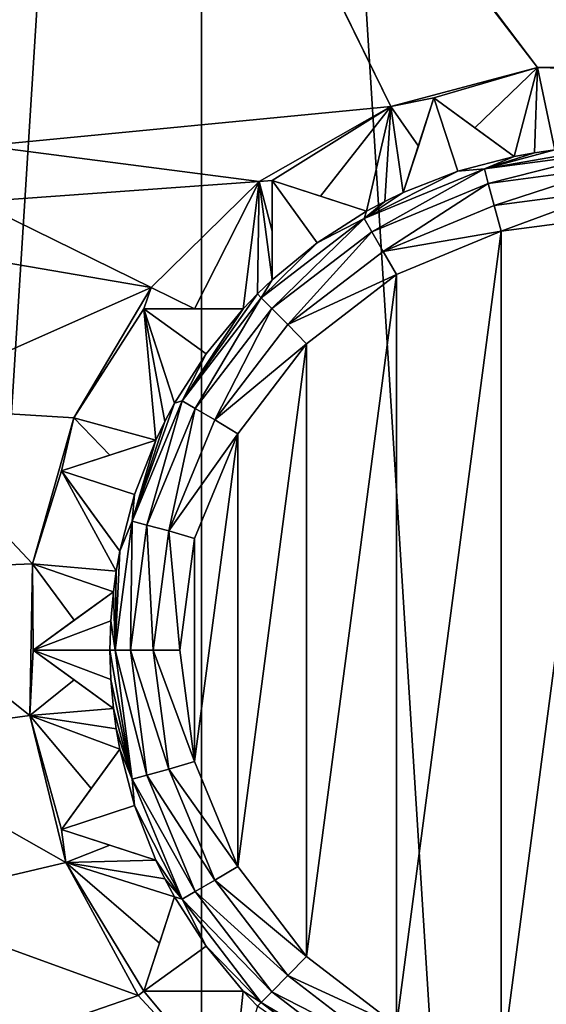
# Model space of a CAD drawing. Header units: millimetres. Extents: x -147 to 148, y -145 to 204.
# Tile 392 of 571: x 85.75 to 89.52, y -2.53 to 4.51. Entities that reach past the tile are written whole.
import ezdxf

# ---------------------------------------------------------------- set-up
doc = ezdxf.new("R2010")
doc.units = ezdxf.units.MM
doc.header["$LTSCALE"] = 26.699852
for name, color, linetype in [('1262', 7, 'CONTINUOUS'), ('1268', 7, 'CONTINUOUS'), ('1269', 7, 'CONTINUOUS'), ('1270', 7, 'CONTINUOUS'), ('1271', 7, 'CONTINUOUS'), ('1272', 7, 'CONTINUOUS'), ('1273', 7, 'CONTINUOUS'), ('1274', 7, 'CONTINUOUS'), ('1275', 7, 'CONTINUOUS'), ('1276', 7, 'CONTINUOUS'), ('1277', 7, 'CONTINUOUS'), ('1278', 7, 'CONTINUOUS'), ('1279', 7, 'CONTINUOUS'), ('1280', 7, 'CONTINUOUS'), ('1281', 7, 'CONTINUOUS'), ('1489', 7, 'CONTINUOUS'), ('1490', 7, 'CONTINUOUS'), ('1491', 7, 'CONTINUOUS'), ('1896', 7, 'CONTINUOUS'), ('743', 7, 'CONTINUOUS'), ('744', 7, 'CONTINUOUS'), ('745', 7, 'CONTINUOUS'), ('747', 7, 'CONTINUOUS'), ('748', 7, 'CONTINUOUS'), ('749', 7, 'CONTINUOUS'), ('903', 7, 'CONTINUOUS'), ('904', 7, 'CONTINUOUS')]:
    doc.layers.add(name, color=color, linetype=linetype)

msp = doc.modelspace()

# ---------------------------------------------------------------- linework, layer by layer
at = {"layer": '1262', "color": 7, "linetype": 'CONTINUOUS', "true_color": 0xd8d8d8}
for points in [[(88.8883, 3.4241, 90.9), (88.4982, 3.2718, 90.9), (88.7176, 3.9469, 90.9), (88.8883, 3.4241, 90.9)], [(89.2918, 3.5297, 90.9), (88.8883, 3.4241, 90.9), (88.7176, 3.9469, 90.9), (89.2918, 3.5297, 90.9)], [(87.883, 2.9117, 90.9), (87.5607, 2.6476, 90.9), (87.5607, 3.3574, 90.9), (87.883, 2.9117, 90.9)], [(88.2358, 3.1381, 90.9), (87.883, 2.9117, 90.9), (87.5607, 3.3574, 90.9), (88.2358, 3.1381, 90.9)], [(87.0883, 2.117, 90.9), (86.8619, 1.7642, 90.9), (86.6426, 2.4393, 90.9), (87.0883, 2.117, 90.9)], [(87.3524, 2.4393, 90.9), (87.0883, 2.117, 90.9), (86.6426, 2.4393, 90.9), (87.3524, 2.4393, 90.9)], [(86.7282, 1.5018, 90.9), (86.5759, 1.1116, 90.9), (86.0531, 1.2824, 90.9), (86.7282, 1.5018, 90.9)], [(86.5759, 1.1116, 90.9), (86.4703, 0.7082, 90.9), (86.0531, 1.2824, 90.9), (86.5759, 1.1116, 90.9)], [(86.4243, 0.4172, 90.9), (86.4061, 0.2099, 90.9), (85.85, 0, 90.9), (86.4243, 0.4172, 90.9)], [(86.4061, 0.2099, 90.9), (86.4, 0, 90.9), (85.85, 0, 90.9), (86.4061, 0.2099, 90.9)], [(86.4, 0, 90.9), (86.4061, -0.2099, 90.9), (85.85, 0, 90.9), (86.4, 0, 90.9)], [(86.4061, -0.2099, 90.9), (86.4243, -0.4172, 90.9), (85.85, 0, 90.9), (86.4061, -0.2099, 90.9)], [(86.4703, -0.7082, 90.9), (86.5759, -1.1116, 90.9), (86.0531, -1.2824, 90.9), (86.4703, -0.7082, 90.9)], [(86.5759, -1.1116, 90.9), (86.7282, -1.5018, 90.9), (86.0531, -1.2824, 90.9), (86.5759, -1.1116, 90.9)], [(86.8619, -1.7642, 90.9), (87.0883, -2.117, 90.9), (86.6426, -2.4393, 90.9), (86.8619, -1.7642, 90.9)], [(87.0883, -2.117, 90.9), (87.3524, -2.4393, 90.9), (86.6426, -2.4393, 90.9), (87.0883, -2.117, 90.9)]]:
    msp.add_3dface(points, dxfattribs=at)
at = {"layer": '1268', "color": 7, "linetype": 'CONTINUOUS', "true_color": 0xd8d8d8}
for points in [[(86.6426, -2.4393, 90.9), (87.3524, -2.4393, 90.9), (87.3524, -2.4393, 87.25), (86.6426, -2.4393, 90.9)], [(86.6426, -2.4393, 90.9), (87.3524, -2.4393, 87.25), (86.6426, -2.4393, 87.25), (86.6426, -2.4393, 90.9)]]:
    msp.add_3dface(points, dxfattribs=at)
at = {"layer": '1269', "color": 7, "linetype": 'CONTINUOUS', "true_color": 0xd8d8d8}
for points in [[(86.7545, -2.0947, 79.2372), (86.8619, -1.7642, 79.5), (86.6426, -2.4393, 87.25), (86.7545, -2.0947, 79.2372)], [(86.8619, -1.7642, 79.5), (86.8619, -1.7642, 90.9), (86.6426, -2.4393, 87.25), (86.8619, -1.7642, 79.5)], [(86.8619, -1.7642, 90.9), (86.6426, -2.4393, 90.9), (86.6426, -2.4393, 87.25), (86.8619, -1.7642, 90.9)], [(86.6426, -2.4393, 78.95), (86.7545, -2.0947, 79.2372), (86.6426, -2.4393, 87.25), (86.6426, -2.4393, 78.95)]]:
    msp.add_3dface(points, dxfattribs=at)
at = {"layer": '1270', "color": 7, "linetype": 'CONTINUOUS', "true_color": 0xd8d8d8}
for points in [[(86.7282, -1.5018, 79.5), (86.3979, -1.3944, 79.2374), (86.0531, -1.2824, 90.9), (86.7282, -1.5018, 79.5)], [(86.7282, -1.5018, 90.9), (86.7282, -1.5018, 79.5), (86.0531, -1.2824, 90.9), (86.7282, -1.5018, 90.9)], [(86.3979, -1.3944, 79.2374), (86.0531, -1.2824, 78.95), (86.0531, -1.2824, 90.9), (86.3979, -1.3944, 79.2374)]]:
    msp.add_3dface(points, dxfattribs=at)
at = {"layer": '1271', "color": 7, "linetype": 'CONTINUOUS', "true_color": 0xd8d8d8}
for points in [[(86.0531, -1.2824, 78.95), (86.2661, -0.9893, 79.2372), (86.4703, -0.7082, 90.9), (86.0531, -1.2824, 78.95)], [(86.0531, -1.2824, 78.95), (86.4703, -0.7082, 90.9), (86.0531, -1.2824, 90.9), (86.0531, -1.2824, 78.95)], [(86.2661, -0.9893, 79.2372), (86.4703, -0.7082, 79.5), (86.4703, -0.7082, 90.9), (86.2661, -0.9893, 79.2372)]]:
    msp.add_3dface(points, dxfattribs=at)
at = {"layer": '1272', "color": 7, "linetype": 'CONTINUOUS', "true_color": 0xd8d8d8}
for points in [[(86.4243, -0.4172, 79.5), (86.1433, -0.2131, 79.2374), (85.85, 0, 90.9), (86.4243, -0.4172, 79.5)], [(86.4243, -0.4172, 90.9), (86.4243, -0.4172, 79.5), (85.85, 0, 90.9), (86.4243, -0.4172, 90.9)], [(86.1433, -0.2131, 79.2374), (85.85, 0, 78.95), (85.85, 0, 90.9), (86.1433, -0.2131, 79.2374)]]:
    msp.add_3dface(points, dxfattribs=at)
at = {"layer": '1273', "color": 7, "linetype": 'CONTINUOUS', "true_color": 0xd8d8d8}
for points in [[(86.4243, 0.4172, 90.9), (85.85, 0, 78.95), (86.1431, 0.213, 79.2372), (86.4243, 0.4172, 90.9)], [(85.85, 0, 78.95), (86.4243, 0.4172, 90.9), (85.85, 0, 90.9), (85.85, 0, 78.95)], [(86.4243, 0.4172, 79.5), (86.4243, 0.4172, 90.9), (86.1431, 0.213, 79.2372), (86.4243, 0.4172, 79.5)]]:
    msp.add_3dface(points, dxfattribs=at)
at = {"layer": '1274', "color": 7, "linetype": 'CONTINUOUS', "true_color": 0xd8d8d8}
for points in [[(86.4703, 0.7082, 90.9), (86.4703, 0.7082, 79.5), (86.0531, 1.2824, 90.9), (86.4703, 0.7082, 90.9)], [(86.4703, 0.7082, 79.5), (86.2662, 0.9891, 79.2374), (86.0531, 1.2824, 90.9), (86.4703, 0.7082, 79.5)], [(86.2662, 0.9891, 79.2374), (86.0531, 1.2824, 78.95), (86.0531, 1.2824, 90.9), (86.2662, 0.9891, 79.2374)]]:
    msp.add_3dface(points, dxfattribs=at)
at = {"layer": '1275', "color": 7, "linetype": 'CONTINUOUS', "true_color": 0xd8d8d8}
for points in [[(86.7282, 1.5018, 90.9), (86.0531, 1.2824, 78.95), (86.3977, 1.3944, 79.2372), (86.7282, 1.5018, 90.9)], [(86.0531, 1.2824, 78.95), (86.7282, 1.5018, 90.9), (86.0531, 1.2824, 90.9), (86.0531, 1.2824, 78.95)], [(86.7282, 1.5018, 79.5), (86.7282, 1.5018, 90.9), (86.3977, 1.3944, 79.2372), (86.7282, 1.5018, 79.5)]]:
    msp.add_3dface(points, dxfattribs=at)
at = {"layer": '1276', "color": 7, "linetype": 'CONTINUOUS', "true_color": 0xd8d8d8}
for points in [[(86.8619, 1.7642, 90.9), (86.8619, 1.7642, 79.5), (86.6426, 2.4393, 90.9), (86.8619, 1.7642, 90.9)], [(86.8619, 1.7642, 79.5), (86.7546, 2.0945, 79.2374), (86.6426, 2.4393, 90.9), (86.8619, 1.7642, 79.5)], [(86.7546, 2.0945, 79.2374), (86.6426, 2.4393, 78.95), (86.6426, 2.4393, 90.9), (86.7546, 2.0945, 79.2374)]]:
    msp.add_3dface(points, dxfattribs=at)
at = {"layer": '1277', "color": 7, "linetype": 'CONTINUOUS', "true_color": 0xd8d8d8}
for points in [[(87.3524, 2.4393, 90.9), (86.6426, 2.4393, 78.95), (87.0049, 2.4393, 79.2372), (87.3524, 2.4393, 90.9)], [(86.6426, 2.4393, 78.95), (87.3524, 2.4393, 90.9), (86.6426, 2.4393, 90.9), (86.6426, 2.4393, 78.95)], [(87.3524, 2.4393, 79.5), (87.3524, 2.4393, 90.9), (87.0049, 2.4393, 79.2372), (87.3524, 2.4393, 79.5)]]:
    msp.add_3dface(points, dxfattribs=at)
at = {"layer": '1278', "color": 7, "linetype": 'CONTINUOUS', "true_color": 0xd8d8d8}
for points in [[(87.5607, 2.6476, 90.9), (87.5607, 2.6476, 79.5), (87.5607, 3.3574, 90.9), (87.5607, 2.6476, 90.9)], [(87.5607, 2.6476, 79.5), (87.5607, 2.9949, 79.2374), (87.5607, 3.3574, 90.9), (87.5607, 2.6476, 79.5)], [(87.5607, 2.9949, 79.2374), (87.5607, 3.3574, 78.95), (87.5607, 3.3574, 90.9), (87.5607, 2.9949, 79.2374)]]:
    msp.add_3dface(points, dxfattribs=at)
at = {"layer": '1279', "color": 7, "linetype": 'CONTINUOUS', "true_color": 0xd8d8d8}
for points in [[(88.2358, 3.1381, 90.9), (87.5607, 3.3574, 78.95), (87.9053, 3.2455, 79.2372), (88.2358, 3.1381, 90.9)], [(87.5607, 3.3574, 78.95), (88.2358, 3.1381, 90.9), (87.5607, 3.3574, 90.9), (87.5607, 3.3574, 78.95)], [(88.2358, 3.1381, 79.5), (88.2358, 3.1381, 90.9), (87.9053, 3.2455, 79.2372), (88.2358, 3.1381, 79.5)]]:
    msp.add_3dface(points, dxfattribs=at)
at = {"layer": '1280', "color": 7, "linetype": 'CONTINUOUS', "true_color": 0xd8d8d8}
for points in [[(88.4982, 3.2718, 90.9), (88.4982, 3.2718, 79.5), (88.7176, 3.9469, 90.9), (88.4982, 3.2718, 90.9)], [(88.4982, 3.2718, 79.5), (88.6056, 3.6021, 79.2374), (88.7176, 3.9469, 90.9), (88.4982, 3.2718, 79.5)], [(88.6056, 3.6021, 79.2374), (88.7176, 3.9469, 78.95), (88.7176, 3.9469, 90.9), (88.6056, 3.6021, 79.2374)]]:
    msp.add_3dface(points, dxfattribs=at)
at = {"layer": '1281', "color": 7, "linetype": 'CONTINUOUS', "true_color": 0xd8d8d8}
for points in [[(89.2918, 3.5297, 90.9), (88.7176, 3.9469, 78.95), (89.0107, 3.7339, 79.2372), (89.2918, 3.5297, 90.9)], [(88.7176, 3.9469, 78.95), (89.2918, 3.5297, 90.9), (88.7176, 3.9469, 90.9), (88.7176, 3.9469, 78.95)], [(89.2918, 3.5297, 79.5), (89.2918, 3.5297, 90.9), (89.0107, 3.7339, 79.2372), (89.2918, 3.5297, 79.5)]]:
    msp.add_3dface(points, dxfattribs=at)
at = {"layer": '1489', "color": 7, "linetype": 'CONTINUOUS', "true_color": 0xd8d8d8}
for points in [[(86.6021, -2.4687, 87.25), (86.6426, -2.4393, 87.25), (87.2723, -3.1937, 87.25), (86.6021, -2.4687, 87.25)], [(86.6426, -2.4393, 87.25), (87.3524, -2.4393, 87.25), (87.2723, -3.1937, 87.25), (86.6426, -2.4393, 87.25)], [(87.3524, -2.4393, 87.25), (87.4545, -2.5456, 87.25), (87.2723, -3.1937, 87.25), (87.3524, -2.4393, 87.25)]]:
    msp.add_3dface(points, dxfattribs=at)
at = {"layer": '1490', "color": 7, "linetype": 'CONTINUOUS', "true_color": 0xd8d8d8}
for points in [[(87.2719, -3.1933, 78.9), (86.6021, -2.4687, 78.9), (87.2723, -3.1937, 87.25), (87.2719, -3.1933, 78.9)], [(86.6021, -2.4687, 78.9), (86.6021, -2.4687, 87.25), (87.2723, -3.1937, 87.25), (86.6021, -2.4687, 78.9)]]:
    msp.add_3dface(points, dxfattribs=at)
at = {"layer": '1491', "color": 7, "linetype": 'CONTINUOUS', "true_color": 0xd8d8d8}
for points in [[(86.6021, -2.4687, 78.9), (86.6426, -2.4393, 78.95), (86.6426, -2.4393, 87.25), (86.6021, -2.4687, 78.9)], [(86.6021, -2.4687, 78.9), (86.6426, -2.4393, 87.25), (86.6021, -2.4687, 87.25), (86.6021, -2.4687, 78.9)]]:
    msp.add_3dface(points, dxfattribs=at)
at = {"layer": '1896', "color": 7, "linetype": 'CONTINUOUS', "true_color": 0xd8d8d8}
for points in [[(20.7086, -1.3008, 26.9), (20.5856, -2.6023, 26.9), (145.5, -45.5, 26.9), (20.7086, -1.3008, 26.9)], [(81.4515, -22.5327, 26.9), (20.7086, -1.3008, 26.9), (145.5, -45.5, 26.9), (81.4515, -22.5327, 26.9)]]:
    msp.add_3dface(points, dxfattribs=at)
at = {"layer": '743', "color": 7, "linetype": 'CONTINUOUS', "true_color": 0xd8d8d8}
for points in [[(90, -23.5, 93.4), (90, 23.5, 93.4), (87.0535, 23.3145, 93.4), (90, -23.5, 93.4)], [(84.1548, 22.7613, 93.4), (84.1549, -22.7613, 93.4), (87.0535, 23.3145, 93.4), (84.1548, 22.7613, 93.4)], [(84.1549, -22.7613, 93.4), (87.0536, -23.3145, 93.4), (87.0535, 23.3145, 93.4), (84.1549, -22.7613, 93.4)], [(87.0536, -23.3145, 93.4), (90, -23.5, 93.4), (87.0535, 23.3145, 93.4), (87.0536, -23.3145, 93.4)]]:
    msp.add_3dface(points, dxfattribs=at)
at = {"layer": '744', "color": 7, "linetype": 'CONTINUOUS', "true_color": 0xd8d8d8}
for points in [[(90, -3.1, 91.4), (89.1973, -2.9942, 91.4), (90, 3.1, 91.4), (90, -3.1, 91.4)], [(90, 3.1, 91.4), (89.1973, -2.9942, 91.4), (89.1973, 2.9942, 91.4), (90, 3.1, 91.4)], [(89.1973, -2.9942, 91.4), (88.4489, -2.6839, 91.4), (89.1973, 2.9942, 91.4), (89.1973, -2.9942, 91.4)], [(89.1973, 2.9942, 91.4), (88.4489, -2.6839, 91.4), (88.4489, 2.6839, 91.4), (89.1973, 2.9942, 91.4)], [(88.4489, -2.6839, 91.4), (87.8062, -2.1899, 91.4), (88.4489, 2.6839, 91.4), (88.4489, -2.6839, 91.4)], [(88.4489, 2.6839, 91.4), (87.8062, -2.1899, 91.4), (87.8062, 2.1899, 91.4), (88.4489, 2.6839, 91.4)], [(87.8062, -2.1899, 91.4), (87.3135, -1.5466, 91.4), (87.8062, 2.1899, 91.4), (87.8062, -2.1899, 91.4)], [(87.8062, 2.1899, 91.4), (87.3135, -1.5466, 91.4), (87.3135, 1.5466, 91.4), (87.8062, 2.1899, 91.4)], [(87.3135, -1.5466, 91.4), (87.0043, -0.7969, 91.4), (87.3135, 1.5466, 91.4), (87.3135, -1.5466, 91.4)], [(87.3135, 1.5466, 91.4), (87.0043, -0.7969, 91.4), (87.0044, 0.797, 91.4), (87.3135, 1.5466, 91.4)], [(87.0043, -0.7969, 91.4), (86.9, 0, 91.4), (87.0044, 0.797, 91.4), (87.0043, -0.7969, 91.4)]]:
    msp.add_3dface(points, dxfattribs=at)
at = {"layer": '745', "color": 7, "linetype": 'CONTINUOUS', "true_color": 0xd8d8d8}
for points in [[(85.5, 21.0238, 78.9), (86, 9, 78.9), (85.5, 3.6056, 78.9), (85.5, 21.0238, 78.9)], [(86, 9, 78.9), (86.0483, 8.6931, 78.9), (85.5, 3.6056, 78.9), (86, 9, 78.9)], [(86.0483, 8.6931, 78.9), (88.4088, 3.8868, 78.9), (85.5, 3.6056, 78.9), (86.0483, 8.6931, 78.9)], [(86.1907, 8.4126, 78.9), (88.4088, 3.8868, 78.9), (86.0483, 8.6931, 78.9), (86.1907, 8.4126, 78.9)], [(89.4568, 4.1645, 78.9), (88.4088, 3.8868, 78.9), (86.1907, 8.4126, 78.9), (89.4568, 4.1645, 78.9)], [(86.4126, 8.1907, 78.9), (89.4568, 4.1645, 78.9), (86.1907, 8.4126, 78.9), (86.4126, 8.1907, 78.9)], [(90.5411, 4.1648, 78.9), (89.4568, 4.1645, 78.9), (86.4126, 8.1907, 78.9), (90.5411, 4.1648, 78.9)], [(86.6931, 8.0483, 78.9), (90.5411, 4.1648, 78.9), (86.4126, 8.1907, 78.9), (86.6931, 8.0483, 78.9)], [(87, 8, 78.9), (90.5411, 4.1648, 78.9), (86.6931, 8.0483, 78.9), (87, 8, 78.9)], [(90.5411, 4.1648, 78.9), (87, 8, 78.9), (94.5, 3.6056, 78.9), (90.5411, 4.1648, 78.9)], [(87, 8, 78.9), (93, 8, 78.9), (94.5, 3.6056, 78.9), (87, 8, 78.9)], [(88.4088, 3.8868, 78.9), (87.4675, 3.3506, 78.9), (85.5, 3.6056, 78.9), (88.4088, 3.8868, 78.9)], [(85.5, 3.6056, 78.9), (87.4675, 3.3506, 78.9), (85.4453, 3.2047, 78.9), (85.5, 3.6056, 78.9)], [(87.4675, 3.3506, 78.9), (86.6951, 2.5917, 78.9), (85.4453, 3.2047, 78.9), (87.4675, 3.3506, 78.9)], [(85.4453, 3.2047, 78.9), (86.6951, 2.5917, 78.9), (85.2857, 2.8329, 78.9), (85.4453, 3.2047, 78.9)], [(85.2857, 2.8329, 78.9), (86.6951, 2.5917, 78.9), (84.7841, 1.7444, 78.9), (85.2857, 2.8329, 78.9)], [(86.6951, 2.5917, 78.9), (86.1421, 1.6598, 78.9), (84.7841, 1.7444, 78.9), (86.6951, 2.5917, 78.9)], [(84.7841, 1.7444, 78.9), (85.8458, 0.6168, 78.9), (84.5291, 0.5643, 78.9), (84.7841, 1.7444, 78.9)], [(86.1421, 1.6598, 78.9), (85.8458, 0.6168, 78.9), (84.7841, 1.7444, 78.9), (86.1421, 1.6598, 78.9)], [(85.8458, 0.6168, 78.9), (85.8262, -0.4667, 78.9), (84.5291, 0.5643, 78.9), (85.8458, 0.6168, 78.9)], [(84.5291, 0.5643, 78.9), (85.8262, -0.4667, 78.9), (84.5378, -0.6423, 78.9), (84.5291, 0.5643, 78.9)], [(85.8262, -0.4667, 78.9), (86.0842, -1.5186, 78.9), (84.5378, -0.6423, 78.9), (85.8262, -0.4667, 78.9)], [(84.5378, -0.6423, 78.9), (86.0842, -1.5186, 78.9), (84.8093, -1.818, 78.9), (84.5378, -0.6423, 78.9)], [(86.0842, -1.5186, 78.9), (86.6021, -2.4687, 78.9), (84.8093, -1.818, 78.9), (86.0842, -1.5186, 78.9)], [(84.8093, -1.818, 78.9), (86.6021, -2.4687, 78.9), (85.3311, -2.9068, 78.9), (84.8093, -1.818, 78.9)], [(86.6021, -2.4687, 78.9), (87.2719, -3.1933, 78.9), (85.3311, -2.9068, 78.9), (86.6021, -2.4687, 78.9)]]:
    msp.add_3dface(points, dxfattribs=at)
at = {"layer": '747', "color": 7, "linetype": 'CONTINUOUS', "true_color": 0xd8d8d8}
for points in [[(86.4443, -0.5632, 79.5), (86.4243, -0.4172, 79.5), (86.4443, -0.5632, 90.9), (86.4443, -0.5632, 79.5)], [(86.4243, -0.4172, 79.5), (86.4243, -0.4172, 90.9), (86.4443, -0.5632, 90.9), (86.4243, -0.4172, 79.5)], [(86.4703, -0.7082, 79.5), (86.4443, -0.5632, 79.5), (86.4703, -0.7082, 90.9), (86.4703, -0.7082, 79.5)], [(86.4443, -0.5632, 79.5), (86.4443, -0.5632, 90.9), (86.4703, -0.7082, 90.9), (86.4443, -0.5632, 79.5)], [(86.7924, -1.6344, 79.5), (86.7282, -1.5018, 79.5), (86.7924, -1.6344, 90.9), (86.7924, -1.6344, 79.5)], [(86.7282, -1.5018, 79.5), (86.7282, -1.5018, 90.9), (86.7924, -1.6344, 90.9), (86.7282, -1.5018, 79.5)], [(86.8619, -1.7642, 79.5), (86.7924, -1.6344, 79.5), (86.8619, -1.7642, 90.9), (86.8619, -1.7642, 79.5)], [(86.7924, -1.6344, 79.5), (86.7924, -1.6344, 90.9), (86.8619, -1.7642, 90.9), (86.7924, -1.6344, 79.5)], [(87.3524, -2.4393, 90.9), (87.4544, -2.5456, 90.9), (87.3524, -2.4393, 87.25), (87.3524, -2.4393, 90.9)], [(87.3524, -2.4393, 87.25), (87.4544, -2.5456, 90.9), (87.4545, -2.5456, 87.25), (87.3524, -2.4393, 87.25)]]:
    msp.add_3dface(points, dxfattribs=at)
at = {"layer": '748', "color": 7, "linetype": 'CONTINUOUS', "true_color": 0xd8d8d8}
for points in [[(89.4368, 3.5557, 90.9), (89.2918, 3.5297, 90.9), (89.4368, 3.5557, 79.5), (89.4368, 3.5557, 90.9)], [(89.4368, 3.5557, 79.5), (89.2918, 3.5297, 90.9), (89.2918, 3.5297, 79.5), (89.4368, 3.5557, 79.5)], [(89.5828, 3.5757, 90.9), (89.4368, 3.5557, 90.9), (89.5828, 3.5757, 79.5), (89.5828, 3.5757, 90.9)], [(89.5828, 3.5757, 79.5), (89.4368, 3.5557, 90.9), (89.4368, 3.5557, 79.5), (89.5828, 3.5757, 79.5)], [(88.4982, 3.2718, 90.9), (88.3656, 3.2076, 90.9), (88.4982, 3.2718, 79.5), (88.4982, 3.2718, 90.9)], [(88.4982, 3.2718, 79.5), (88.3656, 3.2076, 90.9), (88.3656, 3.2076, 79.5), (88.4982, 3.2718, 79.5)], [(88.3656, 3.2076, 90.9), (88.2358, 3.1381, 90.9), (88.3656, 3.2076, 79.5), (88.3656, 3.2076, 90.9)], [(88.3656, 3.2076, 79.5), (88.2358, 3.1381, 90.9), (88.2358, 3.1381, 79.5), (88.3656, 3.2076, 79.5)], [(87.5607, 2.6476, 90.9), (87.4544, 2.5456, 90.9), (87.5607, 2.6476, 79.5), (87.5607, 2.6476, 90.9)], [(87.5607, 2.6476, 79.5), (87.4544, 2.5456, 90.9), (87.4544, 2.5456, 79.5), (87.5607, 2.6476, 79.5)], [(87.4544, 2.5456, 90.9), (87.3524, 2.4393, 90.9), (87.4544, 2.5456, 79.5), (87.4544, 2.5456, 90.9)], [(87.4544, 2.5456, 79.5), (87.3524, 2.4393, 90.9), (87.3524, 2.4393, 79.5), (87.4544, 2.5456, 79.5)], [(86.8619, 1.7642, 90.9), (86.7924, 1.6344, 90.9), (86.8619, 1.7642, 79.5), (86.8619, 1.7642, 90.9)], [(86.8619, 1.7642, 79.5), (86.7924, 1.6344, 90.9), (86.7924, 1.6344, 79.5), (86.8619, 1.7642, 79.5)], [(86.7924, 1.6344, 90.9), (86.7282, 1.5018, 90.9), (86.7924, 1.6344, 79.5), (86.7924, 1.6344, 90.9)], [(86.7924, 1.6344, 79.5), (86.7282, 1.5018, 90.9), (86.7282, 1.5018, 79.5), (86.7924, 1.6344, 79.5)], [(86.4703, 0.7082, 90.9), (86.4443, 0.5632, 90.9), (86.4703, 0.7082, 79.5), (86.4703, 0.7082, 90.9)], [(86.4703, 0.7082, 79.5), (86.4443, 0.5632, 90.9), (86.4443, 0.5632, 79.5), (86.4703, 0.7082, 79.5)], [(86.4443, 0.5632, 90.9), (86.4243, 0.4172, 90.9), (86.4443, 0.5632, 79.5), (86.4443, 0.5632, 90.9)], [(86.4443, 0.5632, 79.5), (86.4243, 0.4172, 90.9), (86.4243, 0.4172, 79.5), (86.4443, 0.5632, 79.5)]]:
    msp.add_3dface(points, dxfattribs=at)
at = {"layer": '749', "color": 7, "linetype": 'CONTINUOUS', "true_color": 0xd8d8d8}
for points in [[(88.4088, 3.8868, 78.9), (89.4568, 4.1645, 78.9), (88.7176, 3.9469, 78.95), (88.4088, 3.8868, 78.9)], [(88.7176, 3.9469, 78.95), (89.4568, 4.1645, 78.9), (89.0107, 3.7339, 79.2372), (88.7176, 3.9469, 78.95)], [(89.4568, 4.1645, 78.9), (89.2918, 3.5297, 79.5), (89.0107, 3.7339, 79.2372), (89.4568, 4.1645, 78.9)], [(89.4568, 4.1645, 78.9), (89.4368, 3.5557, 79.5), (89.2918, 3.5297, 79.5), (89.4568, 4.1645, 78.9)], [(89.4568, 4.1645, 78.9), (89.5828, 3.5757, 79.5), (89.4368, 3.5557, 79.5), (89.4568, 4.1645, 78.9)], [(89.4568, 4.1645, 78.9), (90.5411, 4.1648, 78.9), (90, 4.15, 78.95), (89.4568, 4.1645, 78.9)], [(89.5828, 3.5757, 79.5), (89.4568, 4.1645, 78.9), (90, 4.15, 78.95), (89.5828, 3.5757, 79.5)], [(88.6056, 3.6021, 79.2374), (88.4088, 3.8868, 78.9), (88.7176, 3.9469, 78.95), (88.6056, 3.6021, 79.2374)], [(87.4675, 3.3506, 78.9), (88.4088, 3.8868, 78.9), (87.5607, 3.3574, 78.95), (87.4675, 3.3506, 78.9)], [(87.5607, 3.3574, 78.95), (88.4088, 3.8868, 78.9), (87.9053, 3.2455, 79.2372), (87.5607, 3.3574, 78.95)], [(88.4088, 3.8868, 78.9), (88.2358, 3.1381, 79.5), (87.9053, 3.2455, 79.2372), (88.4088, 3.8868, 78.9)], [(88.4088, 3.8868, 78.9), (88.3656, 3.2076, 79.5), (88.2358, 3.1381, 79.5), (88.4088, 3.8868, 78.9)], [(88.4088, 3.8868, 78.9), (88.4982, 3.2718, 79.5), (88.3656, 3.2076, 79.5), (88.4088, 3.8868, 78.9)], [(88.4982, 3.2718, 79.5), (88.4088, 3.8868, 78.9), (88.6056, 3.6021, 79.2374), (88.4982, 3.2718, 79.5)], [(86.6951, 2.5917, 78.9), (87.4675, 3.3506, 78.9), (87.0049, 2.4393, 79.2372), (86.6951, 2.5917, 78.9)], [(87.4675, 3.3506, 78.9), (87.3524, 2.4393, 79.5), (87.0049, 2.4393, 79.2372), (87.4675, 3.3506, 78.9)], [(87.4675, 3.3506, 78.9), (87.4544, 2.5456, 79.5), (87.3524, 2.4393, 79.5), (87.4675, 3.3506, 78.9)], [(87.4675, 3.3506, 78.9), (87.5607, 2.6476, 79.5), (87.4544, 2.5456, 79.5), (87.4675, 3.3506, 78.9)], [(87.5607, 2.9949, 79.2374), (87.4675, 3.3506, 78.9), (87.5607, 3.3574, 78.95), (87.5607, 2.9949, 79.2374)], [(87.5607, 2.6476, 79.5), (87.4675, 3.3506, 78.9), (87.5607, 2.9949, 79.2374), (87.5607, 2.6476, 79.5)], [(86.1421, 1.6598, 78.9), (86.6951, 2.5917, 78.9), (86.6426, 2.4393, 78.95), (86.1421, 1.6598, 78.9)], [(86.6426, 2.4393, 78.95), (86.6951, 2.5917, 78.9), (87.0049, 2.4393, 79.2372), (86.6426, 2.4393, 78.95)], [(86.7282, 1.5018, 79.5), (86.1421, 1.6598, 78.9), (86.6426, 2.4393, 78.95), (86.7282, 1.5018, 79.5)], [(86.8619, 1.7642, 79.5), (86.7924, 1.6344, 79.5), (86.6426, 2.4393, 78.95), (86.8619, 1.7642, 79.5)], [(86.7546, 2.0945, 79.2374), (86.8619, 1.7642, 79.5), (86.6426, 2.4393, 78.95), (86.7546, 2.0945, 79.2374)], [(86.7924, 1.6344, 79.5), (86.7282, 1.5018, 79.5), (86.6426, 2.4393, 78.95), (86.7924, 1.6344, 79.5)], [(85.8458, 0.6168, 78.9), (86.1421, 1.6598, 78.9), (86.0531, 1.2824, 78.95), (85.8458, 0.6168, 78.9)], [(86.0531, 1.2824, 78.95), (86.1421, 1.6598, 78.9), (86.3977, 1.3944, 79.2372), (86.0531, 1.2824, 78.95)], [(86.1421, 1.6598, 78.9), (86.7282, 1.5018, 79.5), (86.3977, 1.3944, 79.2372), (86.1421, 1.6598, 78.9)], [(86.4443, 0.5632, 79.5), (85.8458, 0.6168, 78.9), (86.0531, 1.2824, 78.95), (86.4443, 0.5632, 79.5)], [(86.4703, 0.7082, 79.5), (86.4443, 0.5632, 79.5), (86.0531, 1.2824, 78.95), (86.4703, 0.7082, 79.5)], [(86.2662, 0.9891, 79.2374), (86.4703, 0.7082, 79.5), (86.0531, 1.2824, 78.95), (86.2662, 0.9891, 79.2374)], [(85.8262, -0.4667, 78.9), (85.8458, 0.6168, 78.9), (85.85, 0, 78.95), (85.8262, -0.4667, 78.9)], [(85.8458, 0.6168, 78.9), (86.4443, 0.5632, 79.5), (86.4243, 0.4172, 79.5), (85.8458, 0.6168, 78.9)], [(85.8458, 0.6168, 78.9), (86.4243, 0.4172, 79.5), (86.1431, 0.213, 79.2372), (85.8458, 0.6168, 78.9)], [(85.85, 0, 78.95), (85.8458, 0.6168, 78.9), (86.1431, 0.213, 79.2372), (85.85, 0, 78.95)], [(86.1433, -0.2131, 79.2374), (85.8262, -0.4667, 78.9), (85.85, 0, 78.95), (86.1433, -0.2131, 79.2374)], [(86.4243, -0.4172, 79.5), (85.8262, -0.4667, 78.9), (86.1433, -0.2131, 79.2374), (86.4243, -0.4172, 79.5)], [(86.4443, -0.5632, 79.5), (85.8262, -0.4667, 78.9), (86.4243, -0.4172, 79.5), (86.4443, -0.5632, 79.5)], [(86.0842, -1.5186, 78.9), (85.8262, -0.4667, 78.9), (86.0531, -1.2824, 78.95), (86.0842, -1.5186, 78.9)], [(86.0531, -1.2824, 78.95), (85.8262, -0.4667, 78.9), (86.2661, -0.9893, 79.2372), (86.0531, -1.2824, 78.95)], [(86.2661, -0.9893, 79.2372), (85.8262, -0.4667, 78.9), (86.4703, -0.7082, 79.5), (86.2661, -0.9893, 79.2372)], [(86.4703, -0.7082, 79.5), (85.8262, -0.4667, 78.9), (86.4443, -0.5632, 79.5), (86.4703, -0.7082, 79.5)], [(86.3979, -1.3944, 79.2374), (86.0842, -1.5186, 78.9), (86.0531, -1.2824, 78.95), (86.3979, -1.3944, 79.2374)], [(86.7282, -1.5018, 79.5), (86.0842, -1.5186, 78.9), (86.3979, -1.3944, 79.2374), (86.7282, -1.5018, 79.5)], [(86.7924, -1.6344, 79.5), (86.0842, -1.5186, 78.9), (86.7282, -1.5018, 79.5), (86.7924, -1.6344, 79.5)], [(86.6021, -2.4687, 78.9), (86.0842, -1.5186, 78.9), (86.6426, -2.4393, 78.95), (86.6021, -2.4687, 78.9)], [(86.6426, -2.4393, 78.95), (86.0842, -1.5186, 78.9), (86.7545, -2.0947, 79.2372), (86.6426, -2.4393, 78.95)], [(86.7545, -2.0947, 79.2372), (86.0842, -1.5186, 78.9), (86.8619, -1.7642, 79.5), (86.7545, -2.0947, 79.2372)], [(86.8619, -1.7642, 79.5), (86.0842, -1.5186, 78.9), (86.7924, -1.6344, 79.5), (86.8619, -1.7642, 79.5)]]:
    msp.add_3dface(points, dxfattribs=at)
at = {"layer": '903', "color": 7, "linetype": 'CONTINUOUS', "true_color": 0xd8d8d8}
for points in [[(89.0781, 3.4407, 91.091), (89.5828, 3.5757, 90.9), (90, 3.6, 90.9), (89.0781, 3.4407, 91.091)], [(90, 3.5621, 91.091), (89.0781, 3.4407, 91.091), (90, 3.6, 90.9), (90, 3.5621, 91.091)], [(89.2918, 3.5297, 90.9), (89.0781, 3.4407, 91.091), (88.8883, 3.4241, 90.9), (89.2918, 3.5297, 90.9)], [(89.4368, 3.5557, 90.9), (89.5828, 3.5757, 90.9), (89.0781, 3.4407, 91.091), (89.4368, 3.5557, 90.9)], [(89.0781, 3.4407, 91.091), (90, 3.5621, 91.091), (89.1061, 3.336, 91.2534), (89.0781, 3.4407, 91.091)], [(89.2918, 3.5297, 90.9), (89.4368, 3.5557, 90.9), (89.0781, 3.4407, 91.091), (89.2918, 3.5297, 90.9)], [(90, 3.5621, 91.091), (90, 3.4537, 91.2534), (89.1061, 3.336, 91.2534), (90, 3.5621, 91.091)], [(90, 3.4537, 91.2534), (89.1481, 3.1792, 91.3619), (89.1061, 3.336, 91.2534), (90, 3.4537, 91.2534)], [(90, 3.2913, 91.3619), (89.1481, 3.1792, 91.3619), (90, 3.4537, 91.2534), (90, 3.2913, 91.3619)], [(89.0781, 3.4407, 91.091), (88.219, 3.0849, 91.091), (88.8883, 3.4241, 90.9), (89.0781, 3.4407, 91.091)], [(88.219, 3.0849, 91.091), (89.0781, 3.4407, 91.091), (88.2732, 2.991, 91.2534), (88.219, 3.0849, 91.091)], [(88.219, 3.0849, 91.091), (88.4982, 3.2718, 90.9), (88.8883, 3.4241, 90.9), (88.219, 3.0849, 91.091)], [(89.0781, 3.4407, 91.091), (89.1061, 3.336, 91.2534), (88.2732, 2.991, 91.2534), (89.0781, 3.4407, 91.091)], [(89.1061, 3.336, 91.2534), (88.3543, 2.8504, 91.3619), (88.2732, 2.991, 91.2534), (89.1061, 3.336, 91.2534)], [(89.1481, 3.1792, 91.3619), (88.3543, 2.8504, 91.3619), (89.1061, 3.336, 91.2534), (89.1481, 3.1792, 91.3619)], [(88.3656, 3.2076, 90.9), (88.4982, 3.2718, 90.9), (88.219, 3.0849, 91.091), (88.3656, 3.2076, 90.9)], [(90, 3.2913, 91.3619), (89.1973, 2.9942, 91.4), (89.1481, 3.1792, 91.3619), (90, 3.2913, 91.3619)], [(90, 3.1, 91.4), (89.1973, 2.9942, 91.4), (90, 3.2913, 91.3619), (90, 3.1, 91.4)], [(88.2358, 3.1381, 90.9), (88.3656, 3.2076, 90.9), (88.219, 3.0849, 91.091), (88.2358, 3.1381, 90.9)], [(89.1481, 3.1792, 91.3619), (89.1973, 2.9942, 91.4), (88.3543, 2.8504, 91.3619), (89.1481, 3.1792, 91.3619)], [(88.2358, 3.1381, 90.9), (88.219, 3.0849, 91.091), (87.883, 2.9117, 90.9), (88.2358, 3.1381, 90.9)], [(88.219, 3.0849, 91.091), (87.4812, 2.5188, 91.091), (87.883, 2.9117, 90.9), (88.219, 3.0849, 91.091)], [(87.4812, 2.5188, 91.091), (88.219, 3.0849, 91.091), (87.5579, 2.4421, 91.2534), (87.4812, 2.5188, 91.091)], [(88.219, 3.0849, 91.091), (88.2732, 2.991, 91.2534), (87.5579, 2.4421, 91.2534), (88.219, 3.0849, 91.091)], [(88.2732, 2.991, 91.2534), (87.6727, 2.3273, 91.3619), (87.5579, 2.4421, 91.2534), (88.2732, 2.991, 91.2534)], [(88.3543, 2.8504, 91.3619), (87.6727, 2.3273, 91.3619), (88.2732, 2.991, 91.2534), (88.3543, 2.8504, 91.3619)], [(89.1973, 2.9942, 91.4), (88.4489, 2.6839, 91.4), (88.3543, 2.8504, 91.3619), (89.1973, 2.9942, 91.4)], [(87.4812, 2.5188, 91.091), (87.5607, 2.6476, 90.9), (87.883, 2.9117, 90.9), (87.4812, 2.5188, 91.091)], [(88.3543, 2.8504, 91.3619), (88.4489, 2.6839, 91.4), (87.6727, 2.3273, 91.3619), (88.3543, 2.8504, 91.3619)], [(88.4489, 2.6839, 91.4), (87.8062, 2.1899, 91.4), (87.6727, 2.3273, 91.3619), (88.4489, 2.6839, 91.4)], [(87.4544, 2.5456, 90.9), (87.5607, 2.6476, 90.9), (87.4812, 2.5188, 91.091), (87.4544, 2.5456, 90.9)], [(87.3524, 2.4393, 90.9), (87.4544, 2.5456, 90.9), (86.9151, 1.781, 91.091), (87.3524, 2.4393, 90.9)], [(86.9151, 1.781, 91.091), (87.4544, 2.5456, 90.9), (87.4812, 2.5188, 91.091), (86.9151, 1.781, 91.091)], [(86.9151, 1.781, 91.091), (87.4812, 2.5188, 91.091), (87.009, 1.7268, 91.2534), (86.9151, 1.781, 91.091)], [(87.4812, 2.5188, 91.091), (87.5579, 2.4421, 91.2534), (87.009, 1.7268, 91.2534), (87.4812, 2.5188, 91.091)], [(87.3524, 2.4393, 90.9), (86.9151, 1.781, 91.091), (87.0883, 2.117, 90.9), (87.3524, 2.4393, 90.9)], [(87.5579, 2.4421, 91.2534), (87.1496, 1.6457, 91.3619), (87.009, 1.7268, 91.2534), (87.5579, 2.4421, 91.2534)], [(87.6727, 2.3273, 91.3619), (87.1496, 1.6457, 91.3619), (87.5579, 2.4421, 91.2534), (87.6727, 2.3273, 91.3619)], [(87.6727, 2.3273, 91.3619), (87.8062, 2.1899, 91.4), (87.1496, 1.6457, 91.3619), (87.6727, 2.3273, 91.3619)], [(87.8062, 2.1899, 91.4), (87.3135, 1.5466, 91.4), (87.1496, 1.6457, 91.3619), (87.8062, 2.1899, 91.4)], [(86.9151, 1.781, 91.091), (86.8619, 1.7642, 90.9), (87.0883, 2.117, 90.9), (86.9151, 1.781, 91.091)], [(86.5593, 0.9219, 91.091), (86.8619, 1.7642, 90.9), (86.9151, 1.781, 91.091), (86.5593, 0.9219, 91.091)], [(86.5593, 0.9219, 91.091), (86.9151, 1.781, 91.091), (86.664, 0.8939, 91.2534), (86.5593, 0.9219, 91.091)], [(86.7924, 1.6344, 90.9), (86.8619, 1.7642, 90.9), (86.5593, 0.9219, 91.091), (86.7924, 1.6344, 90.9)], [(86.9151, 1.781, 91.091), (87.009, 1.7268, 91.2534), (86.664, 0.8939, 91.2534), (86.9151, 1.781, 91.091)], [(87.009, 1.7268, 91.2534), (86.8208, 0.8519, 91.3619), (86.664, 0.8939, 91.2534), (87.009, 1.7268, 91.2534)], [(87.1496, 1.6457, 91.3619), (86.8208, 0.8519, 91.3619), (87.009, 1.7268, 91.2534), (87.1496, 1.6457, 91.3619)], [(86.7282, 1.5018, 90.9), (86.7924, 1.6344, 90.9), (86.5593, 0.9219, 91.091), (86.7282, 1.5018, 90.9)], [(87.1496, 1.6457, 91.3619), (87.3135, 1.5466, 91.4), (86.8208, 0.8519, 91.3619), (87.1496, 1.6457, 91.3619)], [(86.7282, 1.5018, 90.9), (86.5593, 0.9219, 91.091), (86.5759, 1.1116, 90.9), (86.7282, 1.5018, 90.9)], [(87.3135, 1.5466, 91.4), (87.0044, 0.797, 91.4), (86.8208, 0.8519, 91.3619), (87.3135, 1.5466, 91.4)], [(86.5593, 0.9219, 91.091), (86.4703, 0.7082, 90.9), (86.5759, 1.1116, 90.9), (86.5593, 0.9219, 91.091)], [(86.4379, 0, 91.091), (86.4703, 0.7082, 90.9), (86.5593, 0.9219, 91.091), (86.4379, 0, 91.091)], [(86.5463, 0, 91.2534), (86.4379, 0, 91.091), (86.5593, 0.9219, 91.091), (86.5463, 0, 91.2534)], [(86.5463, 0, 91.2534), (86.5593, 0.9219, 91.091), (86.664, 0.8939, 91.2534), (86.5463, 0, 91.2534)], [(86.7087, 0, 91.3619), (86.5463, 0, 91.2534), (86.664, 0.8939, 91.2534), (86.7087, 0, 91.3619)], [(86.8208, 0.8519, 91.3619), (86.7087, 0, 91.3619), (86.664, 0.8939, 91.2534), (86.8208, 0.8519, 91.3619)], [(86.9, 0, 91.4), (86.7087, 0, 91.3619), (86.8208, 0.8519, 91.3619), (86.9, 0, 91.4)], [(87.0044, 0.797, 91.4), (86.9, 0, 91.4), (86.8208, 0.8519, 91.3619), (87.0044, 0.797, 91.4)], [(86.4443, 0.5632, 90.9), (86.4703, 0.7082, 90.9), (86.4379, 0, 91.091), (86.4443, 0.5632, 90.9)], [(86.4243, 0.4172, 90.9), (86.4443, 0.5632, 90.9), (86.4379, 0, 91.091), (86.4243, 0.4172, 90.9)], [(86.4243, 0.4172, 90.9), (86.4379, 0, 91.091), (86.4061, 0.2099, 90.9), (86.4243, 0.4172, 90.9)], [(86.4379, 0, 91.091), (86.4, 0, 90.9), (86.4061, 0.2099, 90.9), (86.4379, 0, 91.091)]]:
    msp.add_3dface(points, dxfattribs=at)
at = {"layer": '904', "color": 7, "linetype": 'CONTINUOUS', "true_color": 0xd8d8d8}
for points in [[(86.4379, 0, 91.091), (86.5593, -0.9219, 91.091), (86.4, 0, 90.9), (86.4379, 0, 91.091)], [(86.4, 0, 90.9), (86.5593, -0.9219, 91.091), (86.4061, -0.2099, 90.9), (86.4, 0, 90.9)], [(86.5593, -0.9219, 91.091), (86.4379, 0, 91.091), (86.664, -0.8939, 91.2534), (86.5593, -0.9219, 91.091)], [(86.4379, 0, 91.091), (86.5463, 0, 91.2534), (86.664, -0.8939, 91.2534), (86.4379, 0, 91.091)], [(86.7087, 0, 91.3619), (86.8208, -0.8519, 91.3619), (86.5463, 0, 91.2534), (86.7087, 0, 91.3619)], [(86.5463, 0, 91.2534), (86.8208, -0.8519, 91.3619), (86.664, -0.8939, 91.2534), (86.5463, 0, 91.2534)], [(86.9, 0, 91.4), (87.0043, -0.7969, 91.4), (86.7087, 0, 91.3619), (86.9, 0, 91.4)], [(86.7087, 0, 91.3619), (87.0043, -0.7969, 91.4), (86.8208, -0.8519, 91.3619), (86.7087, 0, 91.3619)], [(86.4061, -0.2099, 90.9), (86.5593, -0.9219, 91.091), (86.4243, -0.4172, 90.9), (86.4061, -0.2099, 90.9)], [(86.4243, -0.4172, 90.9), (86.5593, -0.9219, 91.091), (86.4443, -0.5632, 90.9), (86.4243, -0.4172, 90.9)], [(86.4443, -0.5632, 90.9), (86.5593, -0.9219, 91.091), (86.4703, -0.7082, 90.9), (86.4443, -0.5632, 90.9)], [(86.4703, -0.7082, 90.9), (86.5593, -0.9219, 91.091), (86.5759, -1.1116, 90.9), (86.4703, -0.7082, 90.9)], [(87.0043, -0.7969, 91.4), (87.3135, -1.5466, 91.4), (86.8208, -0.8519, 91.3619), (87.0043, -0.7969, 91.4)], [(86.5593, -0.9219, 91.091), (86.664, -0.8939, 91.2534), (87.009, -1.7268, 91.2534), (86.5593, -0.9219, 91.091)], [(86.8208, -0.8519, 91.3619), (87.1496, -1.6457, 91.3619), (86.664, -0.8939, 91.2534), (86.8208, -0.8519, 91.3619)], [(86.664, -0.8939, 91.2534), (87.1496, -1.6457, 91.3619), (87.009, -1.7268, 91.2534), (86.664, -0.8939, 91.2534)], [(86.8208, -0.8519, 91.3619), (87.3135, -1.5466, 91.4), (87.1496, -1.6457, 91.3619), (86.8208, -0.8519, 91.3619)], [(86.5593, -0.9219, 91.091), (86.9151, -1.781, 91.091), (86.5759, -1.1116, 90.9), (86.5593, -0.9219, 91.091)], [(86.9151, -1.781, 91.091), (86.5593, -0.9219, 91.091), (87.009, -1.7268, 91.2534), (86.9151, -1.781, 91.091)], [(86.5759, -1.1116, 90.9), (86.9151, -1.781, 91.091), (86.7282, -1.5018, 90.9), (86.5759, -1.1116, 90.9)], [(86.7282, -1.5018, 90.9), (86.9151, -1.781, 91.091), (86.7924, -1.6344, 90.9), (86.7282, -1.5018, 90.9)], [(87.3135, -1.5466, 91.4), (87.8062, -2.1899, 91.4), (87.1496, -1.6457, 91.3619), (87.3135, -1.5466, 91.4)], [(86.7924, -1.6344, 90.9), (86.9151, -1.781, 91.091), (86.8619, -1.7642, 90.9), (86.7924, -1.6344, 90.9)], [(87.1496, -1.6457, 91.3619), (87.6727, -2.3273, 91.3619), (87.009, -1.7268, 91.2534), (87.1496, -1.6457, 91.3619)], [(87.1496, -1.6457, 91.3619), (87.8062, -2.1899, 91.4), (87.6727, -2.3273, 91.3619), (87.1496, -1.6457, 91.3619)], [(86.9151, -1.781, 91.091), (87.009, -1.7268, 91.2534), (87.5579, -2.4421, 91.2534), (86.9151, -1.781, 91.091)], [(87.009, -1.7268, 91.2534), (87.6727, -2.3273, 91.3619), (87.5579, -2.4421, 91.2534), (87.009, -1.7268, 91.2534)], [(86.8619, -1.7642, 90.9), (86.9151, -1.781, 91.091), (87.0883, -2.117, 90.9), (86.8619, -1.7642, 90.9)], [(86.9151, -1.781, 91.091), (87.4812, -2.5188, 91.091), (87.0883, -2.117, 90.9), (86.9151, -1.781, 91.091)], [(87.4812, -2.5188, 91.091), (86.9151, -1.781, 91.091), (87.5579, -2.4421, 91.2534), (87.4812, -2.5188, 91.091)], [(87.0883, -2.117, 90.9), (87.4812, -2.5188, 91.091), (87.3524, -2.4393, 90.9), (87.0883, -2.117, 90.9)], [(87.8062, -2.1899, 91.4), (88.4489, -2.6839, 91.4), (87.6727, -2.3273, 91.3619), (87.8062, -2.1899, 91.4)], [(87.6727, -2.3273, 91.3619), (88.3543, -2.8504, 91.3619), (87.5579, -2.4421, 91.2534), (87.6727, -2.3273, 91.3619)], [(87.6727, -2.3273, 91.3619), (88.4489, -2.6839, 91.4), (88.3543, -2.8504, 91.3619), (87.6727, -2.3273, 91.3619)], [(87.3524, -2.4393, 90.9), (87.4812, -2.5188, 91.091), (87.4544, -2.5456, 90.9), (87.3524, -2.4393, 90.9)], [(87.4812, -2.5188, 91.091), (87.5579, -2.4421, 91.2534), (88.2732, -2.991, 91.2534), (87.4812, -2.5188, 91.091)], [(87.5579, -2.4421, 91.2534), (88.3543, -2.8504, 91.3619), (88.2732, -2.991, 91.2534), (87.5579, -2.4421, 91.2534)], [(87.4812, -2.5188, 91.091), (88.219, -3.0849, 91.091), (87.4544, -2.5456, 90.9), (87.4812, -2.5188, 91.091)], [(88.219, -3.0849, 91.091), (87.4812, -2.5188, 91.091), (88.2732, -2.991, 91.2534), (88.219, -3.0849, 91.091)]]:
    msp.add_3dface(points, dxfattribs=at)

doc.saveas('drawing.dxf')
